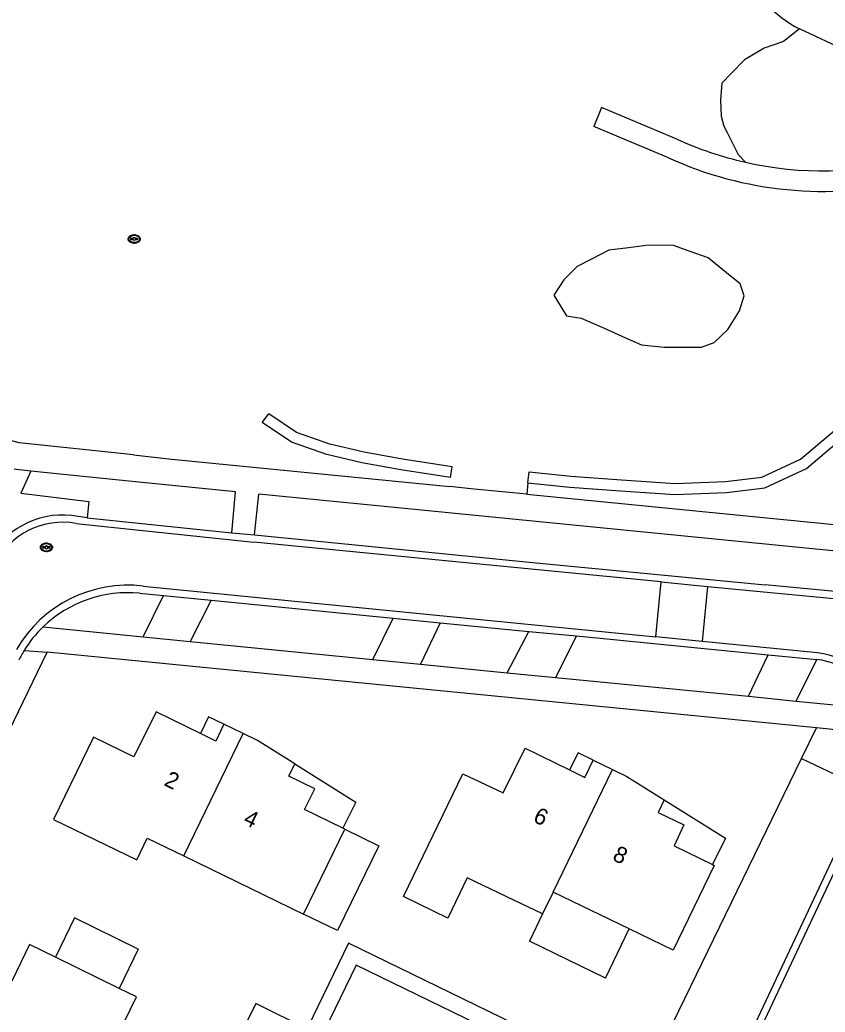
# Model space of a CAD drawing. Extents: x 194485 to 197793, y 468269 to 470822.
# Drawn here: x 197057.3 to 197116.4, y 469704.4 to 469777.1 of the extents above; entities that cross this region are included whole.
import ezdxf

# ---------------------------------------------------------------- set-up
doc = ezdxf.new("R2010")
doc.units = 0
for name, color, linetype in [('BGT grensvlak begroeid terreindeel', 7, 'Continuous'), ('BGT grensvlak gebouwinstallatie plus 1', 7, 'Continuous'), ('BGT grensvlak onbegroeid terreindeel', 7, 'Continuous'), ('BGT grensvlak overig bouwwerk uitbreiding populatie', 7, 'Continuous'), ('BGT grensvlak pand op maaiveld', 7, 'Continuous'), ('BGT grensvlak pand op maaiveld LR', 7, 'Continuous'), ('BGT grensvlak vegetatieobject', 7, 'Continuous'), ('BGT grensvlak wegdeel', 7, 'Continuous'), ('BGT puntobject put inspectie- rioolput', 7, 'Continuous'), ('BGT tekst huisnummerreeks', 7, 'Continuous')]:
    doc.layers.add(name, color=color, linetype=linetype)

msp = doc.modelspace()

# ---------------------------------------------------------------- linework, layer by layer
at = {"layer": 'BGT grensvlak begroeid terreindeel'}
msp.add_line((197094.565, 469743.183), (197094.482, 469742.342), dxfattribs=at)
at = {"layer": 'BGT grensvlak gebouwinstallatie plus 1'}
for p, q in [((197061.336, 469711.288), (197059.932, 469708.413)), ((197066.009, 469709.007), (197061.336, 469711.288)), ((197095.644, 469711.59), (197094.676, 469709.59)), ((197100.257, 469706.89), (197102, 469710.49)), ((197100.257, 469706.89), (197094.676, 469709.59)), ((197066.009, 469709.007), (197064.605, 469706.131))]:
    msp.add_line(p, q, dxfattribs=at)
for points in [[(197072.288, 469725.494), (197071.162, 469726.037), (197070.559, 469724.807)], [(197099.361, 469722.843), (197098.239, 469723.388), (197097.623, 469722.137)], [(197077.472, 469722.59), (197081.951, 469719.786), (197081.012, 469717.859)], [(197104.548, 469719.942), (197109.037, 469717.128), (197108.097, 469715.202)], [(197081.147, 469717.793), (197083.638, 469716.58), (197080.612, 469710.367), (197078.121, 469711.58)]]:
    msp.add_lwpolyline(points, dxfattribs=at)
at = {"layer": 'BGT grensvlak onbegroeid terreindeel'}
for points in [[(197114.476, 469776.435), (197113.298, 469775.513), (197111.882, 469775.033), (197110.435, 469774.171), (197109.487, 469773.202), (197108.771, 469772.469), (197108.678, 469771.253), (197108.728, 469770.034), (197108.937, 469769.308), (197109.198, 469768.791), (197109.989, 469767.228), (197110.51, 469766.67)], [(197096.477, 469756.937), (197097.39, 469755.404), (197098.466, 469755.241), (197100.096, 469754.523), (197101.726, 469753.805), (197102.881, 469753.297), (197104.563, 469753.121), (197107.291, 469753.111), (197108.227, 469753.462), (197109.226, 469754.417), (197110.083, 469755.778), (197110.418, 469756.877), (197110.12, 469757.753), (197109.114, 469758.573), (197107.789, 469759.654), (197106.376, 469760.158), (197105.235, 469760.564), (197103.395, 469760.586), (197101.942, 469760.4), (197100.489, 469760.214), (197099.182, 469759.551), (197098.178, 469759.041), (197097.21, 469758.052), (197096.477, 469756.937)]]:
    msp.add_lwpolyline(points, dxfattribs=at)
at = {"layer": 'BGT grensvlak overig bouwwerk uitbreiding populatie'}
msp.add_lwpolyline([(197074.616, 469705.016), (197073.248, 469702.247), (197077.084, 469700.352), (197078.452, 469703.121), (197074.616, 469705.016)], dxfattribs=at)
at = {"layer": 'BGT grensvlak pand op maaiveld'}
for p, q in [((197073.705, 469724.81), (197072.288, 469725.494)), ((197099.361, 469722.843), (197100.759, 469722.164)), ((197078.121, 469711.58), (197081.147, 469717.793)), ((197081.147, 469717.793), (197081.012, 469717.859)), ((197069.347, 469715.844), (197078.121, 469711.58)), ((197096.418, 469713.191), (197095.644, 469711.59)), ((197102, 469710.49), (197096.418, 469713.191)), ((197095.644, 469711.59), (197093.014, 469712.846)), ((197064.605, 469706.131), (197059.932, 469708.413))]:
    msp.add_line(p, q, dxfattribs=at)
for points in [[(197070.559, 469724.807), (197067.316, 469726.403), (197065.684, 469723.102), (197062.732, 469724.533), (197059.805, 469718.505), (197065.894, 469715.546), (197066.671, 469717.145), (197069.347, 469715.844)], [(197072.288, 469725.494), (197071.688, 469724.251), (197070.559, 469724.807)], [(197077.472, 469722.59), (197074.753, 469724.304), (197073.705, 469724.81)], [(197093.014, 469712.846), (197090.11, 469714.233), (197088.701, 469711.267), (197085.443, 469712.865), (197089.807, 469721.861), (197092.754, 469720.447), (197094.361, 469723.74), (197097.623, 469722.137)], [(197081.012, 469717.859), (197078.198, 469719.23), (197078.938, 469720.755), (197077.04, 469721.681), (197077.472, 469722.59)], [(197097.623, 469722.137), (197098.732, 469721.592), (197099.361, 469722.843)], [(197100.759, 469722.164), (197101.817, 469721.65), (197104.548, 469719.942)], [(197104.548, 469719.942), (197104.107, 469719.02), (197106.001, 469718.105), (197105.284, 469716.575), (197108.097, 469715.202)], [(197108.097, 469715.202), (197108.221, 469715.141), (197105.213, 469708.936), (197102, 469710.49)], [(197059.932, 469708.413), (197058.037, 469709.338), (197056.741, 469706.663)], [(197062.823, 469699.229), (197065.867, 469705.515), (197064.605, 469706.131)]]:
    msp.add_lwpolyline(points, dxfattribs=at)
at = {"layer": 'BGT grensvlak pand op maaiveld LR'}
for p, q in [((197069.347, 469715.844), (197073.705, 469724.81)), ((197096.418, 469713.191), (197100.759, 469722.164))]:
    msp.add_line(p, q, dxfattribs=at)
at = {"layer": 'BGT grensvlak vegetatieobject'}
msp.add_line((197075.095, 469747.593), (197075.587, 469748.226), dxfattribs=at)
for points in [[(197094.565, 469743.183), (197094.647, 469743.979), (197097.713, 469743.662), (197101.417, 469743.397), (197105.352, 469743.133), (197109.057, 469743.265), (197111.703, 469743.596), (197114.547, 469744.919), (197117.027, 469747.002), (197119.177, 469749.185), (197120.738, 469751.41), (197123.098, 469755.475), (197124.168, 469758.743), (197123.72, 469761.481), (197122.55, 469765.272)], [(197094.565, 469743.183), (197097.643, 469742.865), (197101.362, 469742.599), (197105.34, 469742.332), (197109.121, 469742.467), (197111.926, 469742.818), (197114.98, 469744.238), (197117.571, 469746.414), (197119.794, 469748.671), (197121.412, 469750.979), (197123.832, 469755.146), (197124.989, 469758.68), (197124.509, 469761.61)], [(197088.902, 469743.559), (197089.025, 469744.35), (197085.376, 469744.919), (197082.565, 469745.415), (197080.052, 469746.01), (197077.604, 469746.87), (197075.587, 469748.226)], [(197088.902, 469743.559), (197085.245, 469744.13), (197082.403, 469744.631), (197079.826, 469745.242), (197077.243, 469746.149), (197075.095, 469747.593)]]:
    msp.add_lwpolyline(points, dxfattribs=at)
at = {"layer": 'BGT grensvlak wegdeel'}
for p, q in [((197119.095, 469774.276), (197114.476, 469776.435)), ((197099.952, 469770.687), (197099.397, 469769.293)), ((197105.473, 469768.37), (197099.952, 469770.687)), ((197104.871, 469766.996), (197099.397, 469769.293)), ((197065.646, 469745.236), (197068.462, 469744.918)), ((197068.462, 469744.918), (197088.836, 469742.897)), ((197074.538, 469739.372), (197074.833, 469742.34)), ((197094.482, 469742.342), (197122.039, 469739.638)), ((197062.265, 469740.62), (197061.122, 469740.781)), ((197061.453, 469740.204), (197074.49, 469738.839)), ((197062.265, 469740.62), (197072.861, 469739.519)), ((197072.861, 469739.519), (197074.538, 469739.372)), ((197104.344, 469735.921), (197074.49, 469738.839)), ((197103.949, 469731.887), (197104.344, 469735.921)), ((197104.344, 469735.921), (197107.728, 469735.589)), ((197066.101, 469735.084), (197067.849, 469734.913)), ((197066.372, 469735.609), (197103.949, 469731.887)), ((197066.374, 469731.882), (197067.849, 469734.913)), ((197067.849, 469734.913), (197071.348, 469734.571)), ((197107.728, 469735.589), (197107.333, 469731.555)), ((197107.728, 469735.589), (197119.753, 469734.448)), ((197071.348, 469734.571), (197069.818, 469731.544)), ((197071.348, 469734.571), (197084.682, 469733.266)), ((197083.212, 469730.231), (197084.682, 469733.266)), ((197084.682, 469733.266), (197088.126, 469732.929)), ((197088.126, 469732.929), (197086.702, 469729.888)), ((197088.126, 469732.929), (197094.64, 469732.292)), ((197059.044, 469732.628), (197066.374, 469731.882)), ((197093.054, 469729.265), (197094.64, 469732.292)), ((197094.64, 469732.292), (197098.116, 469731.952)), ((197066.374, 469731.882), (197069.818, 469731.544)), ((197069.818, 469731.544), (197083.212, 469730.231)), ((197098.116, 469731.952), (197096.585, 469728.919)), ((197098.116, 469731.952), (197112.18, 469730.576)), ((197107.333, 469731.555), (197103.949, 469731.887)), ((197115.797, 469730.724), (197107.333, 469731.555)), ((197057.646, 469730.899), (197059.341, 469730.756)), ((197115.715, 469725.213), (197059.341, 469730.756)), ((197110.741, 469727.531), (197112.18, 469730.576)), ((197112.18, 469730.576), (197115.739, 469730.227)), ((197083.212, 469730.231), (197086.702, 469729.888)), ((197086.702, 469729.888), (197093.054, 469729.265)), ((197114.231, 469727.188), (197115.739, 469730.227)), ((197093.054, 469729.265), (197096.585, 469728.919)), ((197096.585, 469728.919), (197110.741, 469727.531)), ((197110.741, 469727.531), (197114.231, 469727.188)), ((197114.231, 469727.188), (197120.064, 469726.616)), ((197114.62, 469722.963), (197115.715, 469725.213)), ((197121.141, 469724.661), (197115.715, 469725.213)), ((197102.948, 469698.97), (197114.62, 469722.963)), ((197114.62, 469722.963), (197119.306, 469720.759)), ((197119.306, 469720.759), (197107.918, 469696.55))]:
    msp.add_line(p, q, dxfattribs=at)
for points in [[(197065.646, 469745.236), (197057.281, 469746.103), (197051.189, 469747.733), (197051.4, 469754.829), (197051.275, 469754.825)], [(197058.135, 469744.035), (197057.049, 469744.147), (197056.913, 469744.183)], [(197058.135, 469744.035), (197057.408, 469742.425), (197062.381, 469741.815), (197062.265, 469740.62)], [(197072.861, 469739.519), (197073.129, 469742.516), (197065.557, 469743.27), (197058.135, 469744.035)], [(197094.482, 469742.342), (197090.393, 469742.743), (197088.836, 469742.897)], [(197121.121, 469737.788), (197086.756, 469741.17), (197074.833, 469742.34)], [(197074.538, 469739.372), (197092.458, 469737.59), (197094.422, 469737.398), (197111.946, 469735.696)], [(197119.959, 469734.952), (197119.902, 469734.941), (197111.946, 469735.696)], [(197006.792, 469622.085), (197037.607, 469685.876), (197059.341, 469730.756)], [(197121.7, 469724.604), (197108.398, 469696.324), (197107.918, 469696.55)], [(197102.948, 469698.97), (197081.418, 469709.433), (197044.453, 469633.124), (197062.107, 469624.497)], [(197102.417, 469697.879), (197081.972, 469707.825), (197057.607, 469657.526)]]:
    msp.add_lwpolyline(points, dxfattribs=at)
for centre, radius, start, end in [((197119.233, 469785.311), 10.07, 224.42503, 241.81259), ((197116.229, 469791.927), 25.896, 245.45899, 257.24168), ((197116.225, 469791.917), 27.386, 245.50655, 283.35406), ((197116.224, 469791.907), 25.876, 257.24238, 284.7333), ((197060.458, 469734.759), 6.059, 83.71189, 154.3433), ((197060.483, 469734.722), 5.567, 79.96134, 153.26129), ((197065.255, 469726.235), 9.441, 83.20602, 149.99312), ((197065.241, 469726.187), 8.938, 84.48058, 133.89759), ((197065.248, 469726.182), 8.947, 133.90432, 148.18046), ((197065.053, 469726.297), 8.72, 148.14578, 153.52752), ((197115.141, 469725.115), 5.647, 14.86465, 83.33021), ((197115.143, 469725.117), 5.145, 16.93974, 83.34235)]:
    msp.add_arc(centre, radius, start, end, dxfattribs=at)
at = {"layer": 'BGT puntobject put inspectie- rioolput'}
for p, q in [((197065.618, 469761.084), (197065.461, 469761.084)), ((197065.961, 469761.084), (197065.804, 469761.084)), ((197065.461, 469761.009), (197065.618, 469761.009)), ((197065.804, 469761.009), (197065.961, 469761.009)), ((197059.181, 469738.486), (197059.024, 469738.486)), ((197059.024, 469738.411), (197059.181, 469738.411)), ((197059.524, 469738.486), (197059.367, 469738.486)), ((197059.367, 469738.411), (197059.524, 469738.411))]:
    msp.add_line(p, q, dxfattribs=at)
for centre, radius, start, end in [((197065.461, 469761.047), 0.0375, 90, 270), ((197065.711, 469761.047), 0.1, 0, 180), ((197065.711, 469761.047), 0.1, 157.97569, 180), ((197065.711, 469761.047), 0.1, 0, 22.02431), ((197065.961, 469761.047), 0.0375, 270, 90), ((197065.711, 469761.047), 0.1, 180, 202.02431), ((197065.711, 469761.047), 0.1, 180, 0), ((197065.711, 469761.047), 0.1, 337.97569, 0), ((197059.274, 469738.449), 0.1, 0, 180), ((197059.024, 469738.449), 0.0375, 90, 270), ((197059.274, 469738.449), 0.1, 157.97569, 180), ((197059.274, 469738.449), 0.1, 180, 202.02431), ((197059.274, 469738.449), 0.1, 180, 0), ((197059.274, 469738.449), 0.1, 0, 22.02431), ((197059.274, 469738.449), 0.1, 337.97569, 0), ((197059.524, 469738.449), 0.0375, 270, 90)]:
    msp.add_arc(centre, radius, start, end, dxfattribs=at)
for centre in [(197065.711, 469761.047), (197059.274, 469738.449)]:
    msp.add_ellipse(centre, major_axis=(0.392, 0), ratio=0.689655, dxfattribs=at)
for points in [[(197066.153, 469761.047), (197066.153, 469761.09), (197066.141, 469761.134), (197066.075, 469761.248), (197065.994, 469761.305), (197065.802, 469761.37), (197065.692, 469761.376), (197065.489, 469761.335), (197065.398, 469761.288), (197065.295, 469761.171), (197065.27, 469761.111), (197065.268, 469760.989), (197065.292, 469760.928), (197065.376, 469760.829), (197065.435, 469760.79), (197065.614, 469760.722), (197065.748, 469760.715), (197065.981, 469760.777), (197066.081, 469760.846), (197066.144, 469760.971), (197066.153, 469761.009), (197066.153, 469761.047)], [(197059.716, 469738.449), (197059.716, 469738.492), (197059.704, 469738.536), (197059.638, 469738.65), (197059.557, 469738.707), (197059.365, 469738.772), (197059.255, 469738.778), (197059.052, 469738.737), (197058.961, 469738.69), (197058.858, 469738.573), (197058.833, 469738.513), (197058.831, 469738.391), (197058.855, 469738.33), (197058.939, 469738.231), (197058.998, 469738.192), (197059.177, 469738.124), (197059.311, 469738.117), (197059.544, 469738.179), (197059.644, 469738.248), (197059.707, 469738.373), (197059.716, 469738.411), (197059.716, 469738.449)]]:
    msp.add_open_spline(points, degree=3, dxfattribs=at)

# ---------------------------------------------------------------- texts
at = {"layer": 'BGT tekst huisnummerreeks'}
for s, rotation, p in [('2', 334.1, (197067.824, 469721.041)), ('4', 334.1, (197073.631, 469718.219)), ('6', 334.2, (197094.872, 469718.381)), ('8', 334.2, (197100.692, 469715.565))]:
    msp.add_text(s, height=1.2, rotation=rotation, dxfattribs=at).set_placement(p)

doc.saveas('drawing.dxf')
